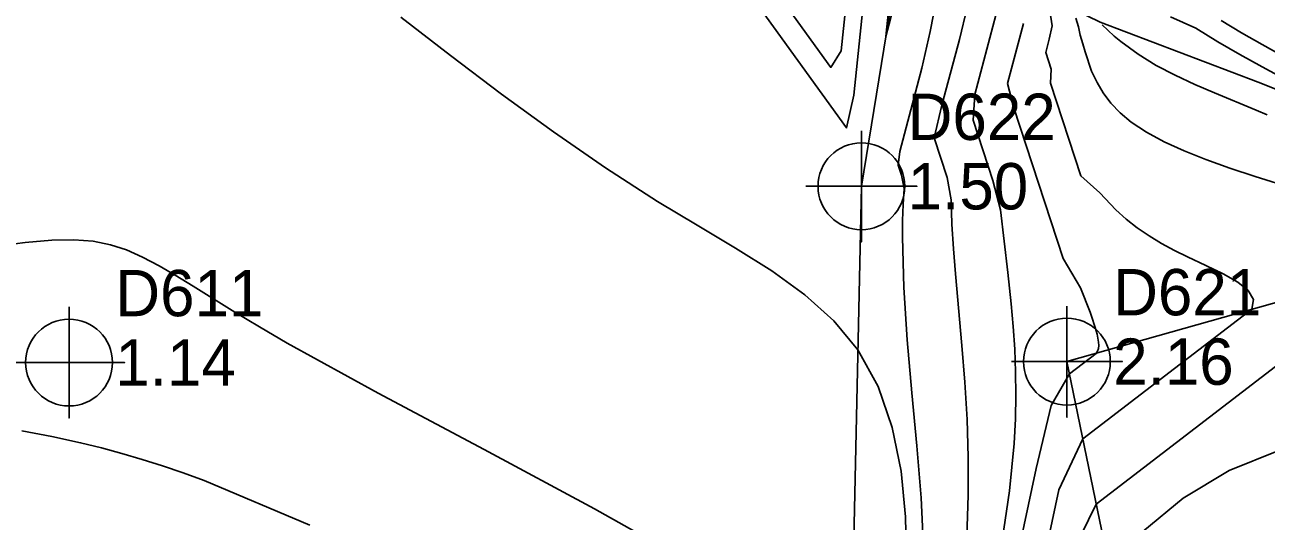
# Model space of a CAD drawing. Extents: x 2356077 to 2359823, y 225951 to 227822.
# Drawn here: x 2357348.2 to 2357415.2, y 226761.5 to 226788.3 of the extents above; entities that cross this region are included whole.
import ezdxf

# ---------------------------------------------------------------- set-up
doc = ezdxf.new("R2010")
doc.units = 0
for name, color, linetype in [('DTM Contours Major', 7, 'Continuous'), ('DTM Contours Minor', 7, 'Continuous'), ('Exist DTM Breakline', 7, 'Continuous'), ('Exist DTM Breakline Cogo Elevation', 7, 'Continuous'), ('Exist DTM Breakline Cogo Number', 7, 'Continuous'), ('Exist DTM Breakline Cogo Point CELL', 7, 'Continuous'), ('Exist DTM Regular Point CELL', 7, 'Continuous'), ('Exist DTM Regular Point Cogo Elevation', 7, 'Continuous'), ('Exist DTM Regular Point Cogo Number', 7, 'Continuous'), ('PH Exist DTM Breakline', 7, 'Continuous')]:
    doc.layers.add(name, color=color, linetype=linetype)

msp = doc.modelspace()

# ---------------------------------------------------------------- linework, layer by layer
at = {"layer": 'DTM Contours Major'}
for points in [[(2357400.948, 226760.454), (2357401.33, 226763.134), (2357401.586, 226765.693), (2357401.658, 226767.014), (2357401.684, 226768.298), (2357401.67, 226769.552), (2357401.62, 226770.785), (2357401.539, 226772.005), (2357401.433, 226773.219), (2357401.251, 226774.916), (2357400.853, 226778.307), (2357400.436, 226779.886), (2357399.374, 226783.134), (2357399.46, 226784.518), (2357400.591, 226788.803)], [(2357416.073, 226785.42), (2357414.977, 226786.012), (2357413.779, 226786.68), (2357412.584, 226787.376), (2357411.403, 226788.106), (2357410.027, 226788.725)]]:
    msp.add_lwpolyline(points, dxfattribs=at)
at = {"layer": 'DTM Contours Minor'}
for points in [[(2357393.035, 226794.475), (2357392.245, 226786.875), (2357391.687, 226785.989), (2357389.209, 226789.426)], [(2357394.656, 226787.647), (2357396.161, 226793.351), (2357396.175, 226793.678), (2357396.179, 226793.977), (2357396.153, 226794.128), (2357396.109, 226794.159), (2357396.063, 226794.169), (2357396.017, 226794.173), (2357395.653, 226794.388), (2357395.622, 226794.543), (2357395.558, 226794.435), (2357395.455, 226794.408), (2357395.382, 226794.185), (2357395.305, 226793.896), (2357394.656, 226787.647)], [(2357393.658, 226791.426), (2357392.936, 226784.486), (2357392.537, 226782.722), (2357387.276, 226790.018)], [(2357396.694, 226760.027), (2357396.562, 226762.748), (2357396.337, 226765.56), (2357396.07, 226768.419), (2357395.815, 226771.281), (2357395.625, 226774.1), (2357395.552, 226776.831), (2357395.563, 226777.717), (2357395.594, 226778.59), (2357395.644, 226779.453), (2357395.504, 226780.171), (2357395.326, 226780.716), (2357395.415, 226781.451), (2357396.6, 226785.941), (2357397.061, 226787.921), (2357397.392, 226789.686)], [(2357399.04, 226760.627), (2357399.1, 226762.893), (2357399.113, 226764.946), (2357399.046, 226766.982), (2357398.921, 226768.995), (2357398.761, 226770.979), (2357398.418, 226774.838), (2357398.313, 226776.192), (2357398.231, 226777.526), (2357398.179, 226778.847), (2357397.964, 226780.047), (2357397.267, 226782.178), (2357397.69, 226783.943), (2357398.629, 226787.5), (2357399.053, 226789.224)], [(2357400.801, 226748.127), (2357404.006, 226763.176), (2357405.3, 226765.928), (2357414.422, 226772.928), (2357414.511, 226773.459), (2357414.234, 226773.943), (2357413.664, 226774.397), (2357412.876, 226774.84), (2357411.944, 226775.289), (2357410.942, 226775.761), (2357410.242, 226776.112), (2357409.553, 226776.487), (2357408.882, 226776.888), (2357408.24, 226777.321), (2357407.634, 226777.787), (2357407.073, 226778.292), (2357406.217, 226779.211), (2357405.192, 226780.138), (2357403.56, 226785.128), (2357403.591, 226785.896), (2357403.296, 226786.795), (2357403.484, 226787.507), (2357403.639, 226788.233), (2357403.508, 226789.044)], [(2357395.782, 226759.229), (2357395.721, 226761.729), (2357395.479, 226764.191), (2357395.005, 226766.555), (2357394.246, 226768.761), (2357393.149, 226770.749), (2357391.848, 226772.314), (2357390.281, 226773.712), (2357388.496, 226774.998), (2357386.542, 226776.229), (2357384.467, 226777.462), (2357382.32, 226778.754), (2357379.521, 226780.561), (2357376.71, 226782.508), (2357373.913, 226784.547), (2357371.157, 226786.627), (2357368.47, 226788.699)], [(2357400.603, 226754.119), (2357402.778, 226764.331), (2357403.594, 226767.739), (2357404.574, 226769.444), (2357406.015, 226770.55), (2357406.094, 226770.675), (2357406.14, 226770.819), (2357406.157, 226770.982), (2357406.148, 226771.164), (2357406.116, 226771.368), (2357406.063, 226771.593), (2357405.962, 226771.945), (2357405.763, 226772.556), (2357405.686, 226772.783), (2357405.178, 226774.097), (2357404.233, 226775.67), (2357401.572, 226783.81), (2357401.235, 226785.115), (2357402.091, 226788.36)], [(2357416.67, 226779.455), (2357414.6, 226780.102), (2357413.232, 226780.552), (2357411.949, 226781.01), (2357410.764, 226781.482), (2357409.688, 226781.972), (2357408.735, 226782.484), (2357407.917, 226783.025), (2357407.315, 226783.528), (2357406.813, 226784.056), (2357406.401, 226784.606), (2357406.065, 226785.179), (2357405.766, 226785.782), (2357405.43, 226786.82), (2357405.304, 226787.263), (2357405.16, 226787.728), (2357405.069, 226788.174), (2357404.926, 226788.654)], [(2357415.258, 226783.435), (2357414.664, 226783.686), (2357412.402, 226784.614), (2357411.34, 226785.07), (2357410.291, 226785.56), (2357409.267, 226786.099), (2357408.282, 226786.703), (2357407.346, 226787.387), (2357406.993, 226787.682), (2357406.649, 226787.994), (2357406.343, 226788.294)], [(2357416.215, 226786.544), (2357414.978, 226787.223), (2357413.865, 226787.856), (2357412.762, 226788.513)], [(2357384.594, 226758.97), (2357378.931, 226762.166), (2357372.962, 226765.367), (2357367.244, 226768.402), (2357362.334, 226771.101), (2357360.836, 226771.975), (2357359.503, 226772.78), (2357357.25, 226774.175), (2357356.289, 226774.763), (2357355.414, 226775.275), (2357354.521, 226775.751), (2357353.66, 226776.132), (2357352.785, 226776.416), (2357351.85, 226776.601), (2357350.809, 226776.684), (2357349.616, 226776.664), (2357348.187, 226776.537), (2357346.485, 226776.325)], [(2357404.778, 226759.876), (2357406.026, 226762.411), (2357422.829, 226775.306)], [(2357347.998, 226766.373), (2357349.62, 226766.065), (2357351.178, 226765.725), (2357352.3, 226765.45), (2357353.405, 226765.153), (2357354.504, 226764.83), (2357355.604, 226764.48), (2357356.713, 226764.1), (2357357.839, 226763.688), (2357363.559, 226761.275)], [(2357408.542, 226760.93), (2357410.725, 226762.736), (2357413.205, 226764.225), (2357415.887, 226765.308), (2357418.715, 226766.121), (2357421.479, 226766.052), (2357424.364, 226765.233), (2357427.052, 226764.09), (2357429.434, 226762.762), (2357431.403, 226761.536), (2357432.855, 226760.703)]]:
    msp.add_lwpolyline(points, dxfattribs=at)
at = {"layer": 'Exist DTM Breakline'}
for points in [[(2357330.12, 226701.283), (2357367.055, 226712.54), (2357393.899, 226723.249), (2357392.689, 226749.681), (2357393.341, 226779.571), (2357395.626, 226793.612)], [(2357367.055, 226712.54), (2357393.899, 226723.249), (2357392.689, 226749.681), (2357393.341, 226779.571), (2357395.626, 226793.612)], [(2357351.861, 226686.877), (2357362.089, 226692.854), (2357395.954, 226711.24), (2357409.854, 226743.86), (2357404.438, 226770.104), (2357423.956, 226775.625)], [(2357362.089, 226692.854), (2357395.954, 226711.24), (2357409.854, 226743.86), (2357404.438, 226770.104), (2357423.956, 226775.625)]]:
    msp.add_lwpolyline(points, dxfattribs=at)
at = {"layer": 'Exist DTM Breakline Cogo Point CELL'}
for points in [[(2357393.341, 226782.571), (2357393.341, 226776.571), (2357393.341, 226779.571), (2357396.341, 226779.571), (2357390.341, 226779.571)], [(2357404.438, 226773.104), (2357404.438, 226767.104), (2357404.438, 226770.104), (2357407.438, 226770.104), (2357401.438, 226770.104)]]:
    msp.add_lwpolyline(points, dxfattribs=at)
for centre in [(2357393.341, 226779.571), (2357404.438, 226770.104)]:
    msp.add_circle(centre, 2.344, dxfattribs=at)
at = {"layer": 'Exist DTM Regular Point CELL'}
msp.add_lwpolyline([(2357350.552, 226773.055), (2357350.552, 226767.055), (2357350.552, 226770.055), (2357353.552, 226770.055), (2357347.552, 226770.055)], dxfattribs=at)
msp.add_circle((2357350.552, 226770.055), 2.344, dxfattribs=at)
at = {"layer": 'PH Exist DTM Breakline'}
msp.add_lwpolyline([(2357466.748, 226754.09), (2357452.775, 226763.314), (2357443.115, 226770.288), (2357432.931, 226777.162), (2357423.626, 226781.666), (2357414.775, 226785.197), (2357406.24, 226788.427), (2357395.626, 226793.612), (2357389.127, 226799.356), (2357382.246, 226804.926), (2357375.363, 226810.348), (2357370.567, 226815.95), (2357365.485, 226820.158), (2357357.345, 226824.66), (2357348.411, 226829.41), (2357338.404, 226834.834), (2357329.327, 226839.832), (2357322.093, 226843.761)], dxfattribs=at)

# ---------------------------------------------------------------- texts
at = {"layer": 'Exist DTM Breakline Cogo Elevation'}
for s, p in [('1.50', (2357395.841, 226778.321)), ('2.16', (2357406.938, 226768.854))]:
    msp.add_text(s, height=2.5, dxfattribs=at).set_placement(p)
at = {"layer": 'Exist DTM Breakline Cogo Number'}
for s, p in [('D622', (2357395.841, 226782.071)), ('D621', (2357406.938, 226772.604))]:
    msp.add_text(s, height=2.5, dxfattribs=at).set_placement(p)
at = {"layer": 'Exist DTM Regular Point Cogo Elevation'}
msp.add_text('1.14', height=2.5, dxfattribs=at).set_placement((2357353.052, 226768.805))
at = {"layer": 'Exist DTM Regular Point Cogo Number'}
msp.add_text('D611', height=2.5, dxfattribs=at).set_placement((2357353.052, 226772.555))

doc.saveas('drawing.dxf')
